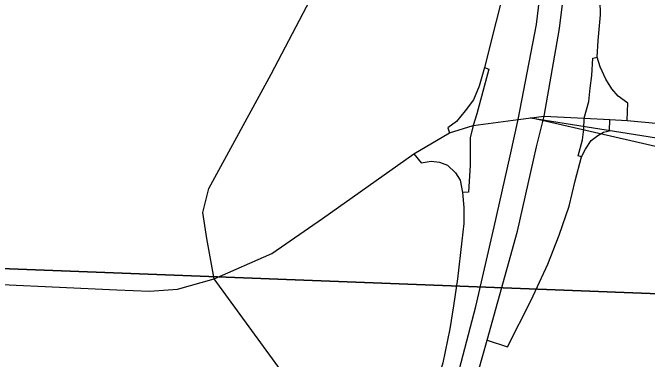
# Model space of a CAD drawing. Extents: x 0 to 34, y 0 to 22.
# Drawn here: x 5.3119 to 5.6157, y 16.4189 to 16.5849 of the extents above; entities that cross this region are included whole.
import ezdxf

# ---------------------------------------------------------------- set-up
doc = ezdxf.new("R2010")
doc.units = 0
for name, color, linetype in [('GM_X_City_Street', 7, 'Continuous'), ('GM_X_Interchange_Ramps', 7, 'Continuous'), ('GM_X_Interstate_Route', 7, 'Continuous'), ('GM_X_Section', 7, 'Continuous'), ('SH_Text', 7, 'Continuous')]:
    doc.layers.add(name, color=color, linetype=linetype)

msp = doc.modelspace()

# ---------------------------------------------------------------- linework, layer by layer
at = {"layer": 'GM_X_City_Street'}
msp.add_line((5.45715, 16.39072), (5.40957, 16.45577), dxfattribs=at)
for points in [[(5.55384, 16.53373), (5.56628, 16.53539), (5.58546, 16.53439), (5.59768, 16.53375), (5.60597, 16.53331), (5.70392, 16.52417), (5.77746, 16.51995), (5.82159, 16.51785), (5.8447, 16.51994), (5.8678, 16.53045), (5.88672, 16.54304), (5.92454, 16.57455), (5.95395, 16.60606), (5.98336, 16.64386), (6.01488, 16.69215), (6.0401, 16.73626), (6.059, 16.77828), (6.07805, 16.81993), (6.09142, 16.86143), (6.09189, 16.86338)], [(5.40957, 16.45577), (5.40838, 16.4574), (5.4048, 16.4767), (5.40287, 16.48919), (5.40575, 16.50072), (5.43554, 16.55548), (5.51719, 16.7111), (5.54338, 16.76053)], [(5.50399, 16.51739), (5.52106, 16.52731), (5.53225, 16.53086), (5.55384, 16.53373)], [(5.40838, 16.4574), (5.43587, 16.46957), (5.46019, 16.48637), (5.50399, 16.51739)], [(5.18334, 16.45808), (5.22344, 16.45751), (5.27902, 16.45609), (5.36178, 16.45216), (5.36957, 16.45184)], [(5.36957, 16.45184), (5.37736, 16.45151), (5.39071, 16.45255), (5.40838, 16.4574)]]:
    msp.add_lwpolyline(points, dxfattribs=at)
at = {"layer": 'GM_X_Interchange_Ramps'}
for points in [[(5.57003, 16.66172), (5.56197, 16.66234), (5.5546, 16.62602), (5.53781, 16.55874)], [(5.59171, 16.56355), (5.59224, 16.57154), (5.59329, 16.58391), (5.59303, 16.59786), (5.59197, 16.62076), (5.59146, 16.63523)], [(5.58546, 16.53439), (5.58764, 16.54244), (5.58838, 16.5488), (5.58907, 16.5549), (5.58957, 16.56311), (5.59171, 16.56355)], [(5.60597, 16.53331), (5.60641, 16.54158), (5.60175, 16.54489), (5.59868, 16.54848), (5.59578, 16.55308), (5.59307, 16.55894), (5.59171, 16.56355)], [(5.53781, 16.55874), (5.53512, 16.54969), (5.53249, 16.54311), (5.52854, 16.53785), (5.52433, 16.53285), (5.52016, 16.52972), (5.52106, 16.52731)], [(5.53781, 16.55874), (5.53986, 16.55785), (5.53407, 16.53653), (5.53225, 16.53086)], [(5.53904, 16.42808), (5.54878, 16.42492), (5.5601, 16.44729), (5.568, 16.4644), (5.57352, 16.47835), (5.57826, 16.4923), (5.58116, 16.50441), (5.58425, 16.51585), (5.58602, 16.5196), (5.58885, 16.52368), (5.59201, 16.52612), (5.59478, 16.5277), (5.59754, 16.52829), (5.59768, 16.53375)], [(5.58425, 16.51585), (5.58252, 16.51635), (5.58471, 16.52395), (5.58537, 16.52908), (5.58546, 16.53439)], [(5.53225, 16.53086), (5.53095, 16.525), (5.53082, 16.51184), (5.53003, 16.49901), (5.52715, 16.49875)], [(5.50399, 16.51739), (5.50739, 16.51301), (5.5122, 16.51381), (5.51628, 16.51329), (5.52009, 16.51191), (5.52391, 16.50816), (5.52602, 16.50473), (5.52715, 16.49875), (5.52779, 16.49157), (5.52779, 16.48401), (5.52694, 16.47565), (5.52483, 16.45743), (5.52286, 16.44446), (5.52108, 16.43354), (5.51781, 16.41725), (5.51373, 16.40317), (5.5222, 16.40096)]]:
    msp.add_lwpolyline(points, dxfattribs=at)
at = {"layer": 'GM_X_Interstate_Route'}
for points in [[(5.5222, 16.40096), (5.53362, 16.44415), (5.54239, 16.48231), (5.55007, 16.51631), (5.55384, 16.53373), (5.56257, 16.57926), (5.56718, 16.61676), (5.57003, 16.66172), (5.57238, 16.73845), (5.57345, 16.83606), (5.57348, 16.8389), (5.5748, 16.90931), (5.57502, 16.95471), (5.57391, 16.98131), (5.57787, 17.12557), (5.57787, 17.15254), (5.57743, 17.18654), (5.5754, 17.21048), (5.5737, 17.24861), (5.56822, 17.30761)], [(5.56269, 16.52065), (5.56628, 16.53539), (5.57365, 16.57728), (5.57825, 16.61479), (5.58111, 16.65975), (5.58178, 16.67946)], [(5.53904, 16.42808), (5.55347, 16.48034), (5.56115, 16.51434), (5.56269, 16.52065)], [(5.44611, 16.20446), (5.44993, 16.21127), (5.47934, 16.26891), (5.49264, 16.29856), (5.50785, 16.33405), (5.51772, 16.36124), (5.52474, 16.38054), (5.53066, 16.39875), (5.53904, 16.42808)]]:
    msp.add_lwpolyline(points, dxfattribs=at)
at = {"layer": 'GM_X_Section'}
for points in [[(5.04609, 17.39252), (6.02664, 17.37374), (6.0151, 16.4351), (5.01599, 16.47353)], [(5.01439, 16.44894), (5.01599, 16.47353), (6.0151, 16.4351), (6.0146, 16.38852), (5.94319, 16.37699), (5.80752, 16.37272), (5.65525, 16.35096), (5.56036, 16.3194), (5.48696, 16.32381), (5.35258, 16.34716), (5.26127, 16.36554), (5.10088, 16.41627)]]:
    msp.add_lwpolyline(points, close=True, dxfattribs=at)
at = {"layer": 'SH_Text'}
msp.add_lwpolyline([(5.55979, 16.53453), (9.34596, 15.93059), (10.72957, 15.93898), (10.7249, 15.65405), (9.36841, 15.65826)], close=True, dxfattribs=at)

doc.saveas('drawing.dxf')
